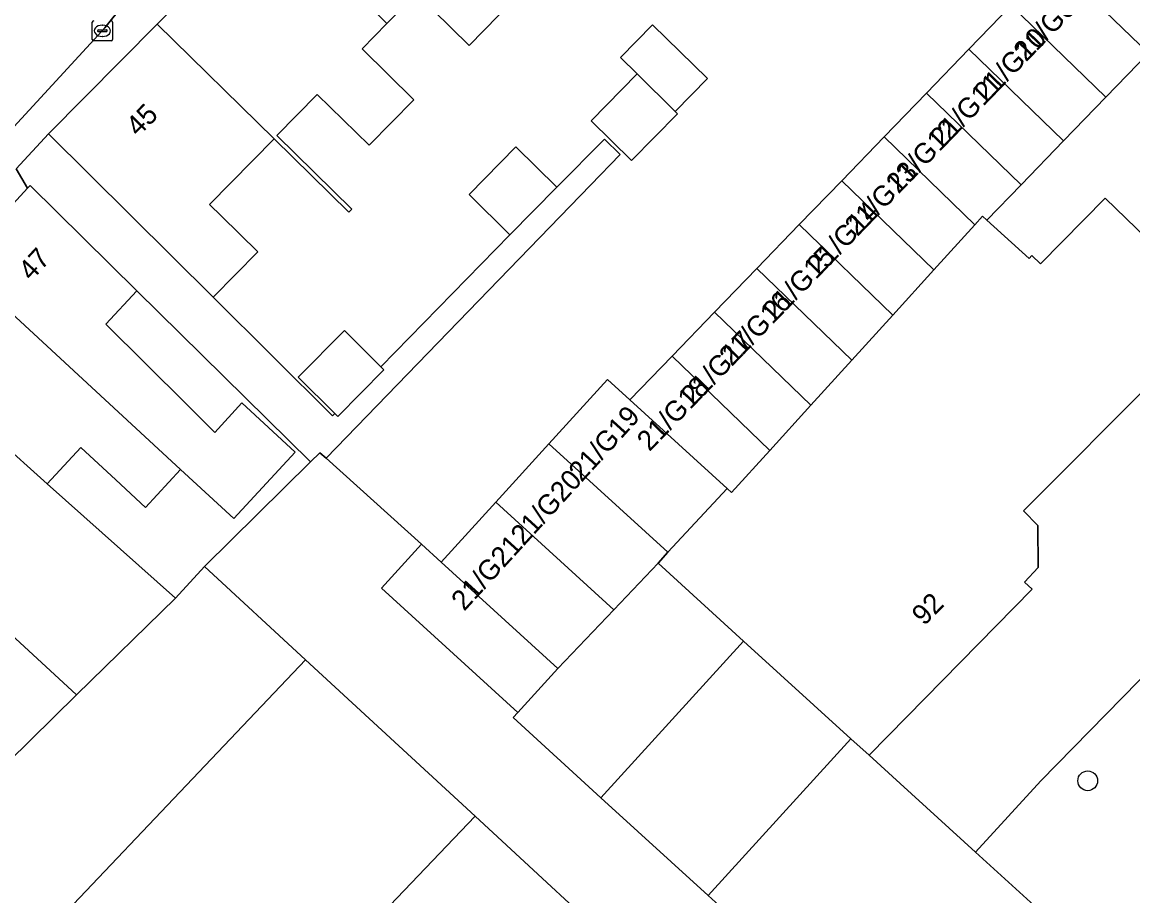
# Model space of a CAD drawing. Extents: x 161771 to 163125, y 382475 to 383179.
# Drawn here: x 162062.6 to 162117.7, y 382779.9 to 382823.2 of the extents above; entities that cross this region are included whole.
import ezdxf

# ---------------------------------------------------------------- set-up
doc = ezdxf.new("R2010")
doc.units = 0
for name, color, linetype in [('IMGEO_Boom', 7, 'Continuous'), ('IMGEO_Erf', 7, 'Continuous'), ('IMGEO_Groenvoorziening', 7, 'Continuous'), ('IMGEO_Kolk', 7, 'Continuous'), ('IMGEO_Pand', 7, 'Continuous'), ('IMGEO_Pand_nummerreeks', 7, 'Continuous'), ('IMGEO_Rijbaan_lokaal_open', 7, 'Continuous'), ('IMGEO_Voetpad_open', 7, 'Continuous')]:
    doc.layers.add(name, color=color, linetype=linetype)

msp = doc.modelspace()

# ---------------------------------------------------------------- linework, layer by layer
at = {"layer": 'IMGEO_Boom'}
msp.add_circle((162115.44, 382785.574), 0.489, dxfattribs=at)
at = {"layer": 'IMGEO_Erf'}
for points in [[(162082.17, 382824.571), (162080.711, 382823.085), (162079.484, 382821.835), (162082.051, 382819.313), (162079.834, 382817.054), (162077.268, 382819.574), (162075.266, 382817.535), (162078.981, 382813.886), (162078.832, 382813.734), (162075.127, 382817.372), (162071.936, 382814.121), (162072.524, 382813.543), (162074.318, 382811.781), (162072.111, 382809.534), (162078.025, 382803.653), (162078.138, 382803.768), (162076.322, 382805.571), (162078.609, 382807.875), (162080.413, 382806.084), (162086.815, 382812.622), (162084.786, 382814.615), (162087.101, 382816.972), (162089.13, 382814.979), (162091.492, 382817.363), (162092.271, 382816.598), (162090.802, 382815.081), (162077.704, 382801.549), (162082.427, 382797.293), (162083.407, 382796.401), (162086.112, 382799.373), (162088.745, 382802.266), (162091.644, 382805.45), (162092.752, 382804.441), (162094.852, 382806.613), (162096.951, 382808.784), (162099.05, 382810.956), (162101.15, 382813.127), (162103.249, 382815.299), (162105.348, 382817.47), (162107.448, 382819.642), (162109.547, 382821.814), (162111.646, 382823.985)], [(162086.976, 382824.219), (162084.793, 382821.995), (162083.005, 382823.751)]]:
    msp.add_lwpolyline(points, dxfattribs=at)
for points in [[(162096.602, 382820.354), (162095.007, 382818.729), (162095.119, 382818.618), (162092.838, 382816.294), (162090.831, 382818.265), (162093.112, 382820.588), (162092.287, 382821.399), (162093.882, 382823.024)], [(162076.939, 382801.368), (162068.324, 382809.851), (162066.794, 382808.192), (162070.765, 382804.244), (162072.186, 382802.831), (162073.532, 382804.289), (162076.169, 382801.854), (162073.135, 382798.566), (162070.497, 382801.002), (162068.758, 382799.118), (162067.287, 382800.476), (162065.548, 382802.081), (162063.892, 382800.286), (162070.236, 382794.626), (162071.683, 382796.187)]]:
    msp.add_lwpolyline(points, close=True, dxfattribs=at)
at = {"layer": 'IMGEO_Groenvoorziening'}
msp.add_lwpolyline([(162136.37, 382802.159), (162121.859, 382825.099), (162121.84, 382825.129), (162120.542, 382823.787), (162118.443, 382821.615), (162116.344, 382819.444), (162114.244, 382817.272), (162112.145, 382815.101), (162110.446, 382813.343), (162112.535, 382811.441), (162112.67, 382811.589), (162113.092, 382811.182), (162116.308, 382814.434), (162121.965, 382808.954), (162118.884, 382805.585), (162122.024, 382802.614), (162120.82, 382797.35), (162143.366, 382790.404)], close=True, dxfattribs=at)
msp.add_lwpolyline([(162139.543, 382788.219), (162121.185, 382793.809), (162113.116, 382785.581), (162109.886, 382782.033), (162113.145, 382779.067), (162123.586, 382769.563), (162125.053, 382768.237), (162132.36, 382761.587), (162135.753, 382758.499), (162139.589, 382755.008), (162142.945, 382751.954), (162137.562, 382745.715), (162137.913, 382745.744), (162141.585, 382750), (162142.791, 382751.398), (162156.384, 382760.4), (162157.998, 382761.469), (162156.384, 382764.056), (162152.874, 382769.682), (162152.069, 382770.972), (162142.944, 382785.597)], dxfattribs=at)
at = {"layer": 'IMGEO_Kolk'}
for p, q in [((162066.121, 382822.298), (162066.121, 382823.15)), ((162066.38, 382822.718), (162066.38, 382822.73)), ((162066.818, 382822.681), (162066.42, 382822.681)), ((162066.423, 382822.767), (162066.821, 382822.767)), ((162066.609, 382823.004), (162066.634, 382823.004)), ((162066.864, 382822.73), (162066.864, 382822.718)), ((162067.122, 382823.15), (162067.122, 382822.298)), ((162067.048, 382822.224), (162066.196, 382822.224)), ((162066.632, 382822.444), (162066.607, 382822.444))]:
    msp.add_line(p, q, dxfattribs=at)
for points in [[(162066.121, 382822.298), (162066.121, 382823.15)], [(162067.122, 382823.15), (162067.122, 382822.298)], [(162067.048, 382822.224), (162066.196, 382822.224)]]:
    msp.add_lwpolyline(points, dxfattribs=at)
for centre, radius, start, end in [((162066.198, 382823.148), 0.0765, 91.552, 178.448), ((162066.198, 382823.148), 0.0765, 91.552, 178.448), ((162067.046, 382823.148), 0.0765, 1.552, 88.448), ((162067.046, 382823.148), 0.0765, 1.552, 88.448), ((162066.42, 382822.727), 0.0403, 85.8775, 175.7526), ((162066.417, 382822.717), 0.0366, 178.938, 274.7102), ((162066.821, 382822.724), 0.043, 264.8664, 352.4533), ((162066.825, 382822.729), 0.0386, 1.7309, 96.639), ((162066.198, 382822.3), 0.0765, 181.552, 268.448), ((162066.198, 382822.3), 0.0765, 181.552, 268.448), ((162067.046, 382822.3), 0.0765, 271.552, 358.448), ((162067.046, 382822.3), 0.0765, 271.552, 358.448)]:
    msp.add_arc(centre, radius, start, end, dxfattribs=at)
for centre, major_axis, ratio, start_param, end_param in [((162066.608, 382822.724), (-0.387, 0.002), 0.722429, 4.712389, 7.853982), ((162066.633, 382822.724), (-0.39, 0.002), 0.717154, 1.570796, 4.712389)]:
    msp.add_ellipse(centre, major_axis=major_axis, ratio=ratio, start_param=start_param, end_param=end_param, dxfattribs=at)
at = {"layer": 'IMGEO_Pand'}
for points in [[(162080.711, 382823.085), (162082.17, 382824.571), (162083.005, 382823.751), (162084.793, 382821.995), (162086.976, 382824.219), (162085.051, 382826.11), (162084.656, 382825.708), (162083.958, 382826.393), (162085.616, 382828.08), (162080.789, 382832.99), (162080.004, 382833.8), (162075.068, 382828.825)], [(162079.484, 382821.835), (162080.711, 382823.085), (162075.068, 382828.825), (162069.342, 382823.052), (162075.127, 382817.372), (162078.832, 382813.734), (162078.981, 382813.886), (162075.266, 382817.535), (162077.268, 382819.574), (162079.834, 382817.054), (162082.051, 382819.313)], [(162115.845, 382828.328), (162113.746, 382826.157), (162118.443, 382821.615), (162120.542, 382823.787)], [(162113.746, 382826.157), (162111.646, 382823.985), (162116.344, 382819.444), (162118.443, 382821.615)], [(162111.646, 382823.985), (162109.547, 382821.814), (162114.244, 382817.272), (162116.344, 382819.444)], [(162075.127, 382817.372), (162069.342, 382823.052), (162063.959, 382817.626), (162072.111, 382809.534), (162074.318, 382811.781), (162072.524, 382813.543), (162071.936, 382814.121)], [(162093.112, 382820.588), (162095.007, 382818.729), (162096.602, 382820.354), (162093.882, 382823.024), (162092.287, 382821.399)], [(162109.547, 382821.814), (162107.448, 382819.642), (162112.145, 382815.101), (162114.244, 382817.272)], [(162095.007, 382818.729), (162093.112, 382820.588), (162090.831, 382818.265), (162092.838, 382816.294), (162095.119, 382818.618)], [(162107.448, 382819.642), (162105.348, 382817.47), (162109.852, 382813.116), (162110.234, 382813.536), (162110.446, 382813.343), (162112.145, 382815.101)], [(162105.348, 382817.47), (162103.249, 382815.299), (162107.818, 382810.882), (162109.852, 382813.116)], [(162084.786, 382814.615), (162086.815, 382812.622), (162089.13, 382814.979), (162087.101, 382816.972)], [(162059.463, 382811.187), (162070.497, 382801.002), (162073.135, 382798.566), (162076.169, 382801.854), (162073.532, 382804.289), (162072.186, 382802.831), (162070.765, 382804.244), (162066.794, 382808.192), (162068.324, 382809.851), (162063.036, 382815.058), (162062.919, 382814.932)], [(162103.249, 382815.299), (162101.15, 382813.127), (162105.784, 382808.647), (162107.818, 382810.882)], [(162101.15, 382813.127), (162099.05, 382810.956), (162103.75, 382806.412), (162105.784, 382808.647)], [(162059.463, 382811.187), (162055.945, 382807.375), (162061.372, 382802.535), (162063.892, 382800.286), (162065.548, 382802.081), (162067.287, 382800.476), (162068.758, 382799.118), (162070.497, 382801.002)], [(162099.05, 382810.956), (162096.951, 382808.784), (162101.716, 382804.178), (162103.75, 382806.412)], [(162096.951, 382808.784), (162094.852, 382806.613), (162099.682, 382801.943), (162101.716, 382804.178)], [(162080.413, 382806.084), (162078.609, 382807.875), (162076.322, 382805.571), (162078.138, 382803.768), (162078.28, 382803.627), (162080.567, 382805.932)], [(162063.892, 382800.286), (162061.372, 382802.535), (162055.945, 382807.375), (162054.352, 382805.649), (162051.986, 382803.085), (162051.522, 382802.582), (162065.345, 382789.825), (162070.236, 382794.626)], [(162094.852, 382806.613), (162092.752, 382804.441), (162097.579, 382800.048), (162097.786, 382799.86), (162099.682, 382801.943)], [(162092.752, 382804.441), (162091.644, 382805.45), (162088.745, 382802.266), (162094.641, 382796.892), (162097.579, 382800.048)], [(162051.522, 382802.582), (162049.509, 382800.4), (162045.244, 382795.779), (162042.912, 382793.253), (162049.612, 382787.069), (162053.372, 382783.599), (162053.978, 382783.039), (162056.273, 382780.922), (162065.345, 382789.825)], [(162088.745, 382802.266), (162086.112, 382799.373), (162091.954, 382794.049), (162094.152, 382796.355), (162094.641, 382796.892)], [(162086.112, 382799.373), (162083.407, 382796.401), (162089.187, 382791.14), (162091.954, 382794.049)], [(162083.407, 382796.401), (162082.427, 382797.293), (162080.448, 382795.118), (162087.207, 382788.965), (162089.187, 382791.14)], [(162098.391, 382792.497), (162094.152, 382796.355), (162091.954, 382794.049), (162089.187, 382791.14), (162087.207, 382788.965), (162086.967, 382788.702), (162091.323, 382784.737)], [(162076.682, 382791.573), (162071.683, 382796.187), (162070.236, 382794.626), (162065.345, 382789.825), (162056.273, 382780.922), (162053.843, 382778.537), (162051.869, 382776.599), (162050.306, 382775.065), (162049.242, 382774.021), (162045.101, 382769.956), (162045.846, 382769.268), (162036.24, 382758.865), (162041.234, 382754.251)], [(162091.323, 382784.737), (162096.64, 382779.898), (162103.704, 382787.66), (162098.391, 382792.497)], [(162085.084, 382783.819), (162076.682, 382791.573), (162041.234, 382754.251), (162045.836, 382750), (162048.871, 382747.277), (162051.315, 382750), (162054.305, 382753.331), (162055.186, 382752.54)], [(162113.145, 382779.067), (162109.886, 382782.033), (162106.148, 382785.436), (162104.603, 382786.842), (162103.704, 382787.66), (162096.64, 382779.898), (162106.08, 382771.305)], [(162085.084, 382783.819), (162055.186, 382752.54), (162054.305, 382753.331), (162051.315, 382750), (162048.871, 382747.277), (162058.659, 382738.492), (162064.092, 382744.546), (162069.12, 382750), (162093.305, 382776.234)]]:
    msp.add_lwpolyline(points, close=True, dxfattribs=at)
msp.add_lwpolyline([(162121.965, 382808.954), (162116.308, 382814.434), (162113.092, 382811.182), (162112.67, 382811.589), (162112.535, 382811.441), (162110.446, 382813.343), (162110.234, 382813.536), (162109.852, 382813.116), (162107.818, 382810.882), (162105.784, 382808.647), (162103.75, 382806.412), (162101.716, 382804.178), (162099.682, 382801.943), (162097.786, 382799.86), (162097.579, 382800.048), (162094.641, 382796.892), (162094.152, 382796.355), (162098.391, 382792.497), (162103.704, 382787.66), (162104.603, 382786.842), (162106.476, 382788.748), (162112.689, 382795.066), (162112.307, 382795.414), (162112.987, 382796.146), (162112.965, 382798.223), (162112.251, 382798.948), (162118.884, 382805.585)], dxfattribs=at)
at = {"layer": 'IMGEO_Rijbaan_lokaal_open'}
msp.add_lwpolyline([(162050.138, 382804.936), (162052.396, 382807.356), (162053.317, 382808.296), (162066.601, 382822.699), (162066.75, 382822.87), (162071.513, 382828.84), (162074.309, 382831.578), (162071.188, 382834.811), (162067.689, 382831.412), (162062.286, 382826.805), (162061.907, 382826.409), (162026.538, 382788.136), (162025.06, 382786.542), (162017.123, 382778.034), (162016.666, 382777.602), (162020.985, 382773.585), (162021.432, 382774.044), (162025.583, 382778.478), (162031.126, 382784.345), (162032.929, 382786.229), (162035.793, 382789.231), (162043.321, 382797.573), (162047.591, 382802.152)], close=True, dxfattribs=at)
for points in [[(162142.824, 382785.83), (162145.275, 382787.36), (162145.126, 382787.598), (162143.366, 382790.404), (162120.82, 382797.35), (162122.024, 382802.614), (162118.884, 382805.585), (162112.251, 382798.948), (162112.965, 382798.223), (162112.987, 382796.146), (162112.307, 382795.414), (162112.689, 382795.066), (162106.476, 382788.748), (162104.603, 382786.842), (162106.148, 382785.436), (162109.886, 382782.033), (162113.116, 382785.581), (162121.185, 382793.809), (162139.543, 382788.219)], [(162091.323, 382784.737), (162086.967, 382788.702), (162087.207, 382788.965), (162080.448, 382795.118), (162082.427, 382797.293), (162077.704, 382801.549), (162077.401, 382801.823), (162076.939, 382801.368), (162071.683, 382796.187), (162076.682, 382791.573), (162085.084, 382783.819), (162093.305, 382776.234), (162102.686, 382767.576), (162106.798, 382764.182), (162110.062, 382761.485)], [(162106.08, 382771.305), (162096.64, 382779.898), (162091.323, 382784.737)]]:
    msp.add_lwpolyline(points, dxfattribs=at)
at = {"layer": 'IMGEO_Voetpad_open'}
for points in [[(162059.463, 382811.187), (162062.919, 382814.932), (162062.347, 382815.889), (162063.959, 382817.626), (162069.342, 382823.052), (162075.068, 382828.825), (162080.004, 382833.8), (162080.789, 382832.99), (162084.542, 382836.676), (162088.298, 382840.366), (162092.053, 382844.055), (162095.808, 382847.744)], [(162079.466, 382836.63), (162076.363, 382833.597), (162074.309, 382831.578), (162071.513, 382828.84), (162066.75, 382822.87), (162066.601, 382822.699), (162053.317, 382808.296)]]:
    msp.add_lwpolyline(points, dxfattribs=at)
msp.add_lwpolyline([(162063.959, 382817.626), (162062.347, 382815.889), (162062.919, 382814.932), (162063.036, 382815.058), (162068.324, 382809.851), (162076.939, 382801.368), (162077.401, 382801.823), (162077.704, 382801.549), (162090.802, 382815.081), (162092.271, 382816.598), (162091.492, 382817.363), (162089.13, 382814.979), (162086.815, 382812.622), (162080.413, 382806.084), (162080.567, 382805.932), (162078.28, 382803.627), (162078.138, 382803.768), (162078.025, 382803.653), (162072.111, 382809.534)], close=True, dxfattribs=at)

# ---------------------------------------------------------------- texts
at = {"layer": 'IMGEO_Pand_nummerreeks'}
for s, rotation, p in [('21/G09', 45.9684, (162112.383, 382821.15)), ('21/G10', 45.9684, (162110.423, 382819.123)), ('21/G11', 45.9684, (162108.243, 382816.868)), ('45', 45.2293, (162068.397, 382817.442)), ('21/G12', 45.9684, (162106.068, 382814.617)), ('21/G13', 45.9684, (162104.025, 382812.504)), ('21/G14', 45.9684, (162102.136, 382810.55)), ('47', 47.2925, (162063.099, 382810.291)), ('21/G15', 45.9684, (162099.953, 382808.293)), ('21/G16', 45.9684, (162097.801, 382806.067)), ('21/G17', 45.9684, (162095.9, 382804.1)), ('21/G18', 45.9684, (162093.726, 382801.851)), ('21/G19', 47.6815, (162090.365, 382800.331)), ('21/G20', 47.693, (162087.492, 382797.175)), ('21/G21', 47.693, (162084.551, 382793.943)), ('92', 45.4814, (162107.337, 382793.218))]:
    msp.add_text(s, height=1, rotation=rotation, dxfattribs=at).set_placement(p)

doc.saveas('drawing.dxf')
